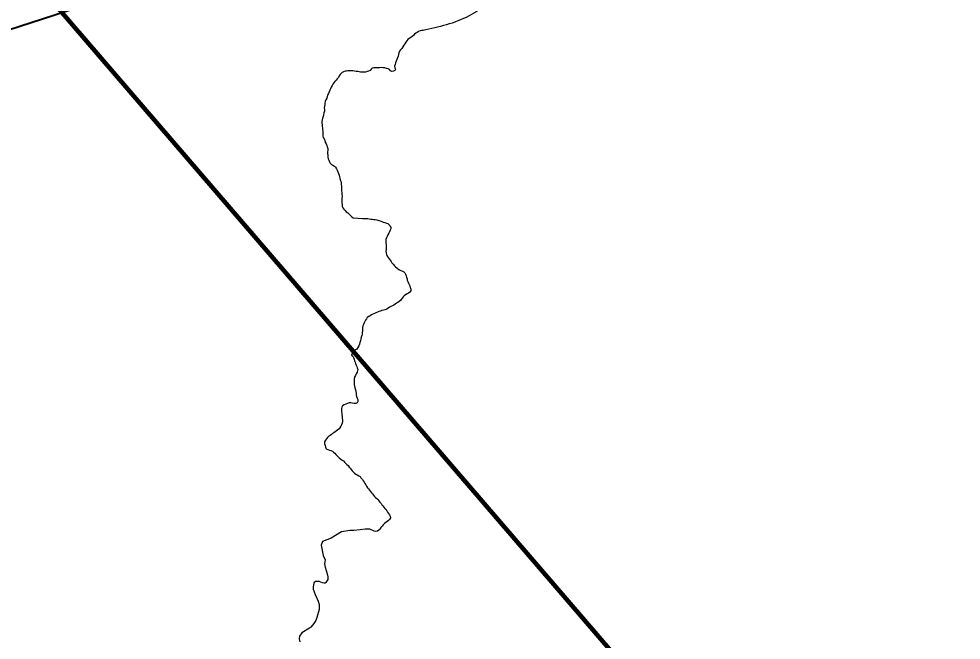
# Model space of a CAD drawing. Extents: x 553962 to 842807, y 8883888 to 9032388.
# Drawn here: x 655119 to 661652, y 8976569 to 8980875 of the extents above; entities that cross this region are included whole.
import ezdxf

# ---------------------------------------------------------------- set-up
doc = ezdxf.new("R2010")
doc.units = 0
doc.header["$LTSCALE"] = 200
for name, color, linetype, lineweight in [('12', 7, 'Continuous', 25), ('24', 7, 'Continuous', 25), ('9', 7, 'Continuous', 90)]:
    doc.layers.add(name, color=color, linetype=linetype, lineweight=lineweight)

msp = doc.modelspace()

# ---------------------------------------------------------------- linework, layer by layer
at = {"layer": '12', "lineweight": 40}
msp.add_line((636526.5, 8974783.6), (662912, 8983353), dxfattribs=at)
at = {"layer": '24'}
for points in [[(657922.3, 8980794.9), (657921.8, 8980794.9), (657911.3, 8980794.2), (657900.8, 8980791.5), (657891, 8980787), (657881.5, 8980781.3), (657872.3, 8980774.7), (657863.5, 8980767.6), (657855.1, 8980760), (657845.9, 8980752.2), (657836.4, 8980744.9), (657826.4, 8980737.9), (657817.2, 8980731), (657809.7, 8980721.8), (657802.7, 8980712.6), (657794.9, 8980702.6), (657787.9, 8980692), (657781.1, 8980680.5), (657773.9, 8980670.2), (657766.1, 8980659.6), (657758.9, 8980650.3), (657754.4, 8980640.1), (657752.4, 8980628.9), (657749.1, 8980616.2), (657745, 8980604.2), (657739.7, 8980592.7), (657734.9, 8980581.3), (657731.5, 8980569.4), (657728.6, 8980559), (657724.4, 8980546.9), (657726.4, 8980536.5), (657730, 8980527), (657725.7, 8980516.9), (657716.9, 8980511.2), (657706, 8980509.3), (657695.7, 8980514.7), (657689.6, 8980523.4), (657679.6, 8980528.3), (657667.6, 8980531.7), (657657.6, 8980534.5), (657645.4, 8980536.4), (657632.6, 8980537.1), (657619.1, 8980536.5), (657606, 8980535.4), (657593, 8980535.4), (657580.8, 8980534.3), (657569.5, 8980532.5), (657561.7, 8980525.3), (657555.2, 8980516), (657544.1, 8980512.3), (657534, 8980509), (657523.5, 8980506.1), (657512.3, 8980504.9), (657501.8, 8980504.8), (657488.9, 8980506.1), (657479.1, 8980508.1), (657468.7, 8980509.5), (657456.9, 8980511), (657445.8, 8980512.4), (657435, 8980513.7), (657423.7, 8980514.8), (657412.9, 8980515), (657401.2, 8980514.2), (657391, 8980513.2), (657380.7, 8980511.9)], [(657380.7, 8980511.9), (657370, 8980508), (657361, 8980503.4), (657353, 8980497.1), (657346.2, 8980488.3), (657340.6, 8980479.4), (657334.7, 8980469.5), (657327.4, 8980459.5), (657318.5, 8980450), (657309.5, 8980440.7), (657302.2, 8980431.6), (657295.9, 8980422.2), (657290.6, 8980412.8), (657285.1, 8980402), (657281, 8980391), (657276.2, 8980379.9), (657271.8, 8980368.4), (657266.3, 8980357.7), (657260, 8980346.8), (657257.2, 8980335.7), (657253.7, 8980325.2), (657248.3, 8980313.7), (657243.6, 8980303.2), (657241.1, 8980292.2), (657240.2, 8980280.9), (657238.5, 8980269.9), (657236, 8980258.7), (657237.7, 8980247.8), (657237.6, 8980235.7), (657234.6, 8980223.4), (657231.6, 8980210.6), (657229.3, 8980197.2), (657224.7, 8980183.8), (657221.5, 8980175.1), (657219.5, 8980163.7), (657219.5, 8980151.9), (657221.5, 8980140.7)], [(657221.5, 8980140.7), (657222.8, 8980129.8), (657224.3, 8980118.8), (657225.3, 8980105.8), (657226.1, 8980095.4), (657226.7, 8980084.7), (657226.6, 8980074.6), (657226.5, 8980062.5), (657229.7, 8980051.9), (657235.5, 8980042.5), (657240, 8980031.7), (657244.1, 8980021), (657250.4, 8980009.7), (657254.2, 8979997.7), (657257.8, 8979988.2), (657260.8, 8979975.5), (657261, 8979963), (657259.8, 8979952.1), (657260, 8979941.5), (657261, 8979929), (657261.4, 8979916.7), (657264.8, 8979904.9), (657267.9, 8979895.4), (657272.9, 8979883.9), (657278.2, 8979874.1), (657286.7, 8979866.2), (657296.8, 8979860.3), (657306.9, 8979855), (657314.7, 8979847), (657321.1, 8979836.5), (657325.9, 8979825.3), (657330.9, 8979814.2), (657335.4, 8979802.7), (657339, 8979790.5), (657342.2, 8979780.4), (657345, 8979770.3), (657348.2, 8979760.1), (657351.3, 8979749.2), (657353.1, 8979738.6), (657354.5, 8979727.6), (657355.5, 8979717), (657355.9, 8979706.2), (657356.8, 8979695.7), (657357.3, 8979682.6), (657358.7, 8979669.6), (657359.7, 8979656.7), (657360.2, 8979643.5), (657359.2, 8979633), (657358.8, 8979622.9), (657358.5, 8979612.6), (657358.7, 8979599.4), (657359.8, 8979587.1), (657361.5, 8979575.1), (657366.5, 8979564.2), (657371.8, 8979555.3), (657380.8, 8979546.4), (657389.3, 8979536.6), (657400.2, 8979530.1), (657409.7, 8979521.1), (657419.2, 8979512.3), (657428, 8979502.9), (657437.4, 8979495.9), (657502.8, 8979492)], [(657502.8, 8979492), (657504.1, 8979491.9), (657517, 8979491), (657527.1, 8979490.8), (657537.9, 8979490.5), (657549.2, 8979489.1), (657559.5, 8979487.6), (657569.4, 8979486.2), (657579.9, 8979485), (657590.7, 8979483.7), (657602.3, 8979481.4), (657615.4, 8979477), (657625, 8979474.1), (657636.3, 8979470.5), (657645.9, 8979466.8), (657657.1, 8979462.9), (657668.6, 8979459.1), (657678, 8979455.4), (657686, 8979447.4), (657693.5, 8979439.5), (657698.6, 8979429.9), (657697.9, 8979419.3), (657693.3, 8979409.5), (657688, 8979398.6), (657683.5, 8979389.5), (657677.2, 8979378.1), (657672.7, 8979367.2), (657667.6, 8979356.4), (657663.6, 8979344.6), (657663.2, 8979332.7), (657664, 8979322.1), (657665.5, 8979311.7), (657666.5, 8979299.5), (657666.4, 8979288.4), (657665.8, 8979277), (657664.8, 8979265.3), (657665, 8979253.3), (657667.8, 8979241.3), (657673.4, 8979230.7), (657680.8, 8979221.1), (657686.6, 8979211.2), (657693.3, 8979202.5), (657700.1, 8979192.6), (657706.4, 8979184.7), (657715.3, 8979174.5), (657723.1, 8979164.2), (657731.5, 8979157), (657739.7, 8979148.8), (657747.8, 8979141.4), (657757.7, 8979135.2), (657768.2, 8979130), (657779.4, 8979125.8), (657788.7, 8979121.5), (657795.5, 8979113.8), (657800.5, 8979104.7), (657804, 8979094.6), (657807.9, 8979084.5), (657811, 8979074.1), (657812.5, 8979063.9), (657815.3, 8979053.6), (657819.8, 8979043.5), (657824.5, 8979033.8), (657829.5, 8979023.3), (657833.2, 8979012.6), (657836.2, 8979001.6)], [(657836.2, 8979001.6), (657836.4, 8978990.9), (657831.1, 8978980.9), (657821.5, 8978973.8), (657811.1, 8978967.9), (657800.9, 8978961.9), (657791.7, 8978955.6), (657783.1, 8978947.9), (657776.1, 8978938.9), (657770.9, 8978930.2), (657765.1, 8978923.2), (657756.6, 8978916.8), (657746.8, 8978908.7), (657738.3, 8978903.3), (657729.4, 8978897), (657719.7, 8978890.3), (657710.7, 8978885.3), (657698.9, 8978880.2), (657689.7, 8978875.8), (657680.2, 8978870.1), (657669.6, 8978861.9), (657657.2, 8978857), (657647.4, 8978854.8), (657636.8, 8978852.9), (657626.7, 8978849.7), (657615.8, 8978845.5), (657606.2, 8978841.5), (657594.3, 8978836.9), (657584.5, 8978833.2), (657573, 8978828.8), (657563.4, 8978824), (657554.5, 8978817.5), (657545.1, 8978812.7), (657535.3, 8978804.1), (657530.4, 8978795.2), (657523.7, 8978786.6), (657517.5, 8978777.8)], [(657517.5, 8978777.8), (657512.6, 8978769), (657508.3, 8978757), (657504.7, 8978746.9), (657502.3, 8978735.1), (657502.4, 8978723.1), (657501.1, 8978711.8), (657499.8, 8978700.7), (657499.3, 8978690.4), (657496.9, 8978679.2), (657492.2, 8978668.1), (657489.7, 8978656.2), (657487.1, 8978643.6), (657484, 8978631.6), (657480.8, 8978619.4), (657476, 8978608.4), (657470.7, 8978597.5), (657463, 8978586.4), (657453.6, 8978580.7), (657442.7, 8978574.2), (657436, 8978565.6), (657430.3, 8978556.5), (657426.6, 8978544.7), (657434.3, 8978535.9), (657439.4, 8978526.9), (657444, 8978517.2), (657447.1, 8978505.1), (657450.1, 8978495), (657453.1, 8978485.4), (657457.4, 8978474.6), (657461.9, 8978465.3), (657465.8, 8978455.8), (657469.8, 8978444.5), (657468.2, 8978434.6), (657464.4, 8978425), (657458.9, 8978414.2), (657452.6, 8978403), (657447.5, 8978392.1), (657443.4, 8978379), (657443.3, 8978367.3), (657443.2, 8978354.9), (657444.3, 8978341.5), (657446.3, 8978329.2), (657449.6, 8978316.6), (657453.4, 8978304.7), (657456.7, 8978293.2), (657457.9, 8978281.3), (657459, 8978269.7), (657460.6, 8978257.6), (657465.5, 8978246.9), (657468.9, 8978236.2), (657470.4, 8978222.6), (657464.8, 8978212.5), (657454.9, 8978208.6), (657443.1, 8978208.9), (657429.8, 8978210.8), (657420.2, 8978214), (657408.7, 8978213.3), (657398, 8978208.9), (657386.5, 8978204.1), (657373.8, 8978200.8), (657363.4, 8978193.5), (657357.6, 8978184.5), (657355.8, 8978174.7), (657356.5, 8978161.6)], [(657356.5, 8978161.6), (657356.8, 8978151.5), (657358, 8978141.4), (657359.4, 8978129.9), (657360.6, 8978117.7), (657361.6, 8978106.4), (657362.5, 8978095.3), (657363.5, 8978085.3), (657361.8, 8978072.9), (657356.3, 8978061.7), (657351.2, 8978051.3), (657345.6, 8978041.1), (657339, 8978032.2), (657330.4, 8978025.3), (657320.5, 8978018.5), (657311.5, 8978012), (657302.3, 8978005.9), (657294.1, 8977999.9), (657285.9, 8977993.6), (657276.9, 8977987.4), (657267.7, 8977981.6), (657258.2, 8977972.4), (657251.7, 8977964.2), (657244.4, 8977953.9), (657238.5, 8977942.9), (657238.8, 8977930.2), (657242.4, 8977918.7), (657245.4, 8977905.9), (657250.5, 8977895.6), (657260.7, 8977889.4), (657272.9, 8977885.9), (657282.9, 8977883.3), (657292.8, 8977877.8), (657300.9, 8977871.1), (657309.5, 8977863.8), (657317.8, 8977856.2), (657326.1, 8977846)], [(657326.1, 8977846), (657332.2, 8977838.1), (657340.3, 8977831.3), (657351.1, 8977823.8), (657362, 8977816.8), (657370.4, 8977810.6), (657378.2, 8977803.3), (657386.4, 8977793.7), (657393.9, 8977786.9), (657402.1, 8977778.6), (657408.5, 8977768.3), (657415.3, 8977760.8), (657422.9, 8977752.2), (657429.7, 8977742), (657437.8, 8977734.2), (657447.1, 8977726), (657455.7, 8977718.8), (657465.7, 8977713.4), (657476.5, 8977708.5), (657484.6, 8977701.8), (657491.3, 8977694), (657494.6, 8977689.9), (657501, 8977681.2), (657507.3, 8977672.7), (657513, 8977663.7), (657518.6, 8977654.1), (657523.9, 8977644.9), (657529.6, 8977635.3), (657536.5, 8977625.3), (657542.7, 8977617.2), (657549.3, 8977608.8), (657556.8, 8977599.5), (657564.1, 8977590.5), (657571.5, 8977582.2), (657579, 8977573.7), (657586.2, 8977565.2), (657592.7, 8977556.7), (657600.5, 8977550), (657607.6, 8977542.8), (657615.4, 8977534.3), (657622.7, 8977526.2), (657630.5, 8977515.7), (657635.9, 8977507), (657642.4, 8977498.6), (657649.5, 8977490.5), (657656.9, 8977481.8), (657664.6, 8977473.9), (657670.1, 8977465.2), (657676, 8977456.1), (657682.4, 8977445.5), (657689.1, 8977437), (657694, 8977427.7), (657695, 8977417.1), (657689.9, 8977405.5), (657682.5, 8977397.3), (657673.3, 8977391), (657663.8, 8977384.3), (657654.7, 8977376.4), (657645.2, 8977367.9), (657637.1, 8977358.5), (657630, 8977349.1), (657621.1, 8977338.4), (657614.7, 8977330.6), (657606.6, 8977323.9), (657594.2, 8977321.7)], [(657594.2, 8977321.7), (657583.3, 8977325.2), (657573.4, 8977329.7), (657562.4, 8977333.7), (657552.4, 8977337.1), (657542.2, 8977337.5), (657519.6, 8977338.5), (657485.8, 8977333.9), (657442.2, 8977329.4), (657414.2, 8977329.4), (657355.6, 8977319), (657284, 8977276), (657225.4, 8977253.2), (657214.9, 8977228)], [(657214.9, 8977228), (657228.2, 8977155.8), (657242.3, 8977125.7), (657238.8, 8977097.3), (657243, 8977074.6), (657256.4, 8977029.1), (657261.4, 8977007.6), (657261.7, 8976989.9), (657247.3, 8976967.4), (657243.9, 8976964.7), (657235.2, 8976963.2), (657223.6, 8976964.8), (657214.1, 8976969.6), (657200.6, 8976974.4), (657181.2, 8976975.7), (657176.4, 8976974.4), (657164.7, 8976965.5), (657159.4, 8976934.9), (657159.4, 8976922.3), (657172.8, 8976885.3), (657195, 8976838.1), (657200.9, 8976815.4), (657201.5, 8976781.6), (657185.6, 8976725.5), (657177.3, 8976704.9), (657165.5, 8976683.5), (657144.4, 8976659), (657138.5, 8976657.5), (657133.7, 8976651.6)], [(657133.7, 8976651.6), (657080.2, 8976620), (657066.2, 8976597.4), (657063.1, 8976576.8), (657066.3, 8976556.2)]]:
    msp.add_lwpolyline(points, dxfattribs=at)
msp.add_spline([(658367.7, 8982630.8), (658393.5, 8982614.2), (658429.4, 8982573.5), (658470.1, 8982525.1), (658488.8, 8982479.8), (658476.3, 8982426.6), (658465.4, 8982382.8), (658482.6, 8982351.6), (658513.8, 8982300), (658537.2, 8982226.5), (658573.2, 8982162.4), (658604.4, 8982109.3), (658632.5, 8982065.5), (658656, 8982020.2), (658657.5, 8981970.2), (658654.4, 8981918.6), (658652.8, 8981820.1), (658648.2, 8981746.8), (658663.8, 8981701.4), (658724.7, 8981663.9), (658771.6, 8981624.8), (658827.8, 8981540.4), (658837.2, 8981446.6), (658781, 8981376.3), (658687.2, 8981276.2), (658637.2, 8981199.7), (658581, 8981134), (658473.2, 8981101.2), (658377.9, 8981044.9), (658352.9, 8980991.8), (658240.4, 8980894.8), (657921.8, 8980794.9)], degree=3, dxfattribs=at)
at = {"layer": '9'}
msp.add_line((647160.3, 8990514), (659714.4, 8975927.2), dxfattribs=at)

doc.saveas('drawing.dxf')
